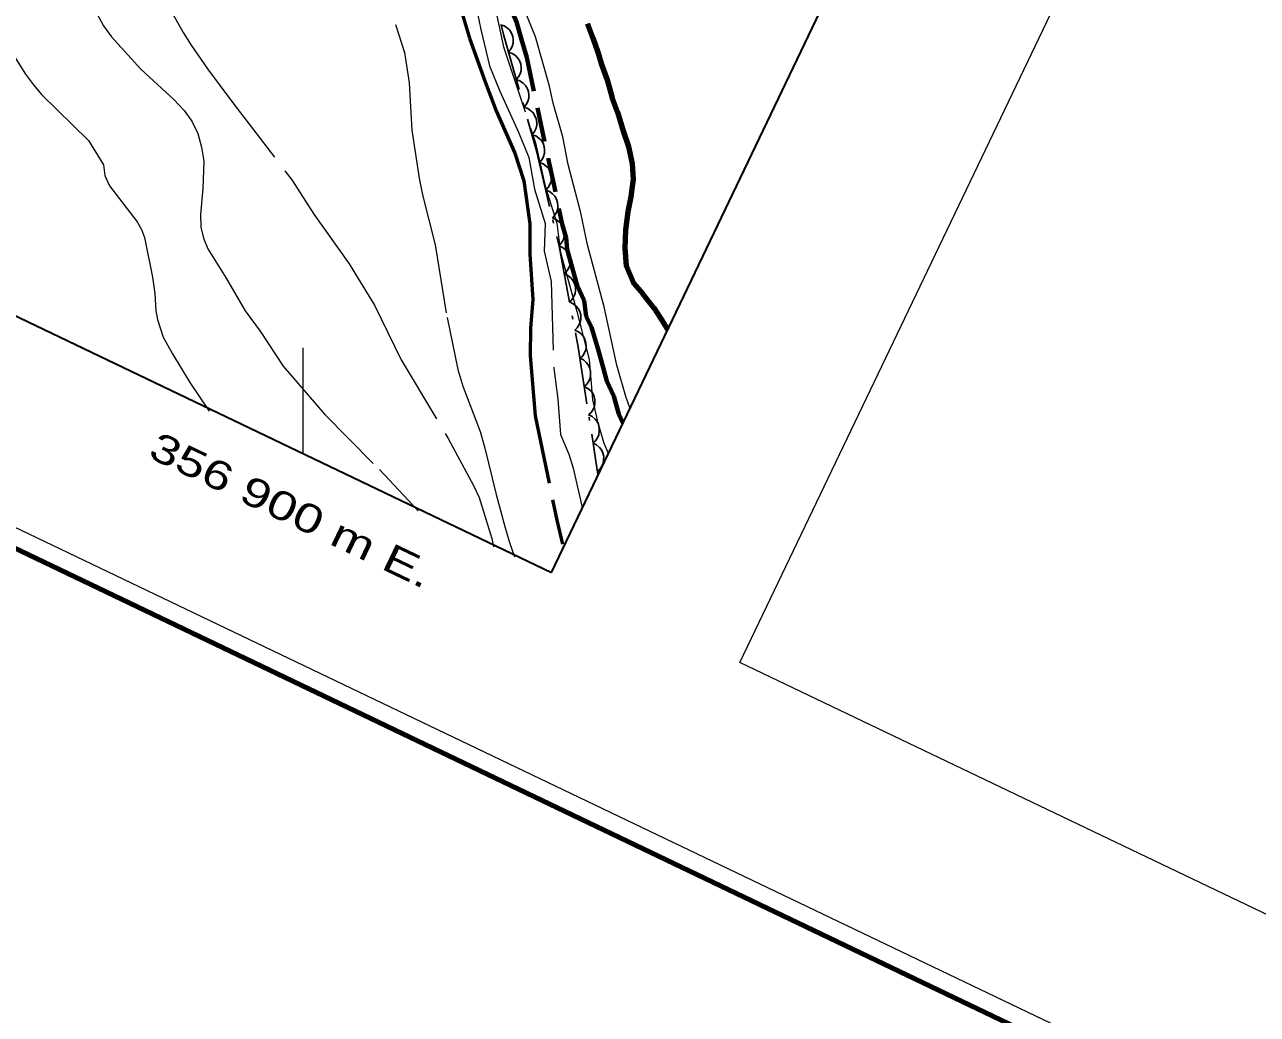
# Model space of a CAD drawing. Extents: x 355726 to 357533, y 5103782 to 5105258.
# Drawn here: x 356885.4 to 356950, y 5103885.3 to 5103937.3 of the extents above; entities that cross this region are included whole.
import ezdxf
from ezdxf.enums import TextEntityAlignment as Align

# ---------------------------------------------------------------- set-up
doc = ezdxf.new("R2010")
doc.units = 0
doc.header["$LTSCALE"] = 0.6
for name, pattern in [('DASH_DOUBLE_DOT', [9.2, 5, -1.2, 0.3, -1.2, 0.3, -1.2]), ('DOT_DASHED', [7.7, 5, -1.2, 0.3, -1.2]), ('LONG_DASHED', [7.5, 6, -1.5]), ('MEDIUM_DASHED', [4.5, 3, -1.5])]:
    doc.linetypes.add(name, pattern=pattern)
for name, color, linetype, lineweight in [('1', 7, 'LONG_DASHED', 53), ('2', 7, 'LONG_DASHED', 13), ('4', 7, 'DASH_DOUBLE_DOT', 53), ('44', 7, 'Continuous', 25), ('60', 7, 'Continuous', 13), ('61', 7, 'Continuous', 13), ('7', 7, 'MEDIUM_DASHED', 70)]:
    doc.layers.add(name, color=color, linetype=linetype, lineweight=lineweight)

msp = doc.modelspace()

# ---------------------------------------------------------------- linework, layer by layer
at = {"layer": '1'}
msp.add_lwpolyline([(356908.03, 5103938.9), (356908.73, 5103936.54), (356909.54, 5103934.25), (356910.12, 5103932.73), (356911.11, 5103930.51), (356911.57, 5103929.07), (356911.89, 5103926.8), (356911.89, 5103925.22), (356912.05, 5103922.84), (356911.93, 5103921.33), (356911.91, 5103919.91), (356912.17, 5103916.74), (356913.3, 5103911.26), (356913.6, 5103910)], dxfattribs=at)
at = {"layer": '2'}
for points in [[(356890.91, 5103993.87), (356897.31, 5103979.51), (356902.18, 5103967.99), (356905.03, 5103961.08), (356905.73, 5103956.92), (356906.05, 5103951.45), (356907.04, 5103946.26), (356907.65, 5103944.38), (356908.61, 5103941.88), (356909.24, 5103940.54), (356910.06, 5103938.2), (356910.5, 5103936.09), (356912.19, 5103931.05), (356912.69, 5103928.78), (356913.31, 5103926.84), (356913.5, 5103925.3), (356914.36, 5103922.21), (356915, 5103919.69), (356915.18, 5103917.57), (356915.43, 5103916.44), (356915.77, 5103915.3), (356916, 5103914.78)], [(356888.55, 5103939.01), (356889.54, 5103937.19), (356889.96, 5103936.61), (356891.49, 5103934.92), (356893.24, 5103933.32), (356893.76, 5103932.76), (356894.17, 5103932.2), (356894.48, 5103931.54), (356894.68, 5103930.83), (356894.79, 5103930.09), (356894.75, 5103928.66), (356894.62, 5103927.3), (356894.64, 5103926.63), (356894.77, 5103926.05), (356895.01, 5103925.49), (356895.97, 5103923.96), (356896.96, 5103922.24), (356897.74, 5103921.18), (356898.96, 5103919.34), (356901.14, 5103916.8), (356904, 5103913.92), (356906.03, 5103911.75)], [(356892.37, 5103939.24), (356893.71, 5103936.84), (356894.13, 5103936.18), (356894.99, 5103934.93), (356896.31, 5103933.16), (356899.4, 5103929.12), (356900.56, 5103927.32), (356902.41, 5103924.71), (356902.86, 5103924), (356903.74, 5103922.55), (356905.15, 5103919.67), (356907.61, 5103915.55), (356908.94, 5103913.09), (356909.23, 5103912.45), (356909.89, 5103910.3), (356909.99, 5103909.86)], [(356908.84, 5103939.29), (356909.32, 5103937), (356909.78, 5103935.09), (356910.32, 5103933.76), (356911.3, 5103931.62), (356911.84, 5103930.28), (356912.13, 5103928.62), (356912.69, 5103926.83), (356912.64, 5103925.38), (356913, 5103923.78), (356913.15, 5103919.24), (356913.35, 5103917.62), (356913.5, 5103915.76), (356913.93, 5103914.72), (356914.17, 5103913.99), (356914.63, 5103911.93)], [(356904.84, 5103937.26), (356905.31, 5103935.79), (356905.56, 5103934.21), (356905.71, 5103931.72), (356906.08, 5103929.2), (356906.26, 5103928.33), (356906.93, 5103925.7), (356907.55, 5103921.9), (356908.11, 5103919.16), (356908.37, 5103918.3), (356909.28, 5103915.92), (356909.52, 5103915.12), (356910.12, 5103912.61), (356910.58, 5103910.93), (356910.82, 5103910.09), (356911.08, 5103909.35)], [(356884.67, 5103935.88), (356885.45, 5103934.66), (356885.87, 5103934.09), (356886.28, 5103933.59), (356888.75, 5103931.18), (356889.53, 5103929.9), (356889.61, 5103929.34), (356889.84, 5103928.8), (356891.29, 5103926.91), (356891.52, 5103926.51)], [(356891.52, 5103926.51), (356891.69, 5103926.09), (356892.11, 5103924.01), (356892.23, 5103923.16), (356892.27, 5103922.25), (356892.36, 5103921.79), (356892.67, 5103920.87), (356893.15, 5103919.99), (356894.06, 5103918.49), (356895.07, 5103916.98)]]:
    msp.add_lwpolyline(points, dxfattribs=at)
at = {"layer": '2', "linetype": 'Continuous'}
msp.add_lwpolyline([(356917.14, 5103917.16), (356916.93, 5103917.76), (356916.46, 5103919.4), (356915.78, 5103922.45), (356914.91, 5103925.7), (356914.56, 5103927.38), (356913.9, 5103929.92), (356913.62, 5103931.37), (356913.11, 5103933.13), (356912.92, 5103934.03), (356912.18, 5103936.61), (356911.1, 5103939.29)], dxfattribs=at)
at = {"layer": '4', "linetype": 'Continuous', "lineweight": 90}
msp.add_lwpolyline([(356914.91, 5103937.31), (356915.19, 5103936.56), (356915.46, 5103935.81), (356915.63, 5103935.22), (356915.94, 5103934.36), (356916.21, 5103933.42), (356916.49, 5103932.67), (356916.76, 5103931.73), (356917.07, 5103930.87), (356917.26, 5103929.97), (356917.3, 5103929.15), (356917.18, 5103928.23), (356917.03, 5103927.43), (356916.91, 5103926.5), (356916.87, 5103925.54), (356916.94, 5103924.61), (356917.33, 5103923.7), (356917.81, 5103923.14), (356918.4, 5103922.41), (356918.87, 5103921.66), (356919.11, 5103921.27)], dxfattribs=at)
at = {"layer": '44', "linetype": 'DOT_DASHED'}
msp.add_lwpolyline([(356894.15, 5103992.27), (356895.69, 5103988.64), (356897.27, 5103984.01), (356898.84, 5103979.38), (356900.18, 5103974.68), (356901.77, 5103968.66), (356903.38, 5103963.02), (356905.19, 5103956.68), (356906.46, 5103952.22), (356907.94, 5103947.06), (356909.33, 5103941.74), (356910.5, 5103936.74), (356912.24, 5103930.64), (356913.42, 5103925.64), (356914.42, 5103920.34), (356915.46, 5103913.67)], dxfattribs=at)
at = {"layer": '44'}
for points in [[(356910.35, 5103937.25), (356910.55, 5103937.19), (356910.72, 5103937.07), (356910.84, 5103936.96), (356910.93, 5103936.81), (356911, 5103936.64), (356911.02, 5103936.45), (356911.02, 5103936.28), (356910.96, 5103936.11), (356910.88, 5103935.95), (356910.76, 5103935.81)], [(356910.76, 5103935.81), (356910.96, 5103935.75), (356911.13, 5103935.63), (356911.25, 5103935.52), (356911.34, 5103935.37), (356911.41, 5103935.19), (356911.43, 5103935), (356911.43, 5103934.84), (356911.38, 5103934.67), (356911.29, 5103934.51), (356911.18, 5103934.37)], [(356911.18, 5103934.37), (356911.37, 5103934.3), (356911.54, 5103934.19), (356911.66, 5103934.07), (356911.75, 5103933.92), (356911.82, 5103933.75), (356911.84, 5103933.56), (356911.84, 5103933.4), (356911.79, 5103933.23), (356911.7, 5103933.06), (356911.59, 5103932.93)], [(356911.59, 5103932.93), (356911.79, 5103932.86), (356911.95, 5103932.74), (356912.07, 5103932.63), (356912.16, 5103932.48), (356912.23, 5103932.31), (356912.25, 5103932.12), (356912.25, 5103931.96), (356912.2, 5103931.79), (356912.11, 5103931.62), (356912, 5103931.48)], [(356912, 5103931.48), (356912.2, 5103931.42), (356912.36, 5103931.3), (356912.49, 5103931.19), (356912.58, 5103931.04), (356912.64, 5103930.87), (356912.66, 5103930.68), (356912.66, 5103930.51), (356912.61, 5103930.34), (356912.53, 5103930.18), (356912.41, 5103930.04)], [(356912.38, 5103930.03), (356912.58, 5103929.96), (356912.74, 5103929.84), (356912.86, 5103929.72), (356912.94, 5103929.56), (356913, 5103929.39), (356913.01, 5103929.2), (356913, 5103929.03), (356912.94, 5103928.87), (356912.85, 5103928.71), (356912.73, 5103928.57)], [(356912.73, 5103928.57), (356912.92, 5103928.5), (356913.08, 5103928.38), (356913.2, 5103928.26), (356913.28, 5103928.1), (356913.34, 5103927.93), (356913.35, 5103927.74), (356913.35, 5103927.57), (356913.29, 5103927.41), (356913.19, 5103927.25), (356913.07, 5103927.11)], [(356913.07, 5103927.11), (356913.27, 5103927.04), (356913.43, 5103926.92), (356913.54, 5103926.8), (356913.63, 5103926.64), (356913.68, 5103926.47), (356913.7, 5103926.28), (356913.69, 5103926.11), (356913.63, 5103925.95), (356913.54, 5103925.79), (356913.42, 5103925.65)], [(356913.42, 5103925.65), (356913.61, 5103925.57), (356913.76, 5103925.44), (356913.87, 5103925.32), (356913.95, 5103925.16), (356914, 5103924.98), (356914, 5103924.79), (356913.99, 5103924.63), (356913.92, 5103924.46), (356913.82, 5103924.31), (356913.7, 5103924.18)], [(356913.7, 5103924.18), (356913.89, 5103924.1), (356914.04, 5103923.97), (356914.15, 5103923.84), (356914.23, 5103923.68), (356914.28, 5103923.51), (356914.28, 5103923.32), (356914.27, 5103923.15), (356914.2, 5103922.99), (356914.1, 5103922.83), (356913.97, 5103922.71)], [(356913.97, 5103922.71), (356914.17, 5103922.62), (356914.32, 5103922.49), (356914.43, 5103922.37), (356914.51, 5103922.21), (356914.56, 5103922.03), (356914.56, 5103921.84), (356914.55, 5103921.68), (356914.48, 5103921.52), (356914.38, 5103921.36), (356914.25, 5103921.23)], [(356914.25, 5103921.23), (356914.44, 5103921.15), (356914.6, 5103921.02), (356914.71, 5103920.9), (356914.78, 5103920.74), (356914.83, 5103920.56), (356914.84, 5103920.37), (356914.82, 5103920.2), (356914.76, 5103920.04), (356914.66, 5103919.89), (356914.53, 5103919.76)], [(356914.51, 5103919.76), (356914.7, 5103919.67), (356914.85, 5103919.53), (356914.96, 5103919.4), (356915.03, 5103919.24), (356915.07, 5103919.06), (356915.07, 5103918.87), (356915.05, 5103918.71), (356914.98, 5103918.55), (356914.87, 5103918.4), (356914.74, 5103918.27)], [(356914.74, 5103918.27), (356914.93, 5103918.18), (356915.08, 5103918.05), (356915.19, 5103917.92), (356915.26, 5103917.76), (356915.3, 5103917.58), (356915.3, 5103917.39), (356915.28, 5103917.23), (356915.21, 5103917.07), (356915.1, 5103916.91), (356914.97, 5103916.79)], [(356914.97, 5103916.79), (356915.16, 5103916.7), (356915.31, 5103916.57), (356915.42, 5103916.44), (356915.49, 5103916.28), (356915.53, 5103916.1), (356915.53, 5103915.91), (356915.51, 5103915.75), (356915.44, 5103915.59), (356915.34, 5103915.43), (356915.2, 5103915.31)], [(356915.2, 5103915.31), (356915.39, 5103915.22), (356915.54, 5103915.08), (356915.65, 5103914.96), (356915.72, 5103914.8), (356915.77, 5103914.62), (356915.76, 5103914.43), (356915.74, 5103914.26), (356915.67, 5103914.1), (356915.57, 5103913.95), (356915.44, 5103913.83)]]:
    msp.add_lwpolyline(points, dxfattribs=at)
at = {"layer": '60', "lineweight": 158}
msp.add_lwpolyline([(355725.74, 5104464.62), (357152.72, 5103781.6), (357532.66, 5104575.38), (356105.68, 5105258.4)], close=True, dxfattribs=at)
at = {"layer": '60'}
for points in [[(355727.1, 5104465.08), (357152.24, 5103782.93), (357531.32, 5104574.91), (356106.18, 5105257.06)], [(357292.88, 5104676.98), (357518.4, 5104569.08), (357148.41, 5103795.87), (356922.91, 5103903.8)]]:
    msp.add_lwpolyline(points, close=True, dxfattribs=at)
at = {"layer": '60', "lineweight": 35}
msp.add_lwpolyline([(355740.43, 5104469.78), (356913.03, 5103908.53), (357283.46, 5104682.46), (356110.86, 5105243.71)], close=True, dxfattribs=at)
at = {"layer": '61'}
msp.add_line((356900, 5103914.77), (356900, 5103920.31), dxfattribs=at)
at = {"layer": '7'}
msp.add_lwpolyline([(356910.84, 5103938.2), (356911.19, 5103937.41), (356911.46, 5103936.47), (356911.73, 5103935.53), (356913.59, 5103926.79), (356913.79, 5103926.08), (356913.84, 5103925.46), (356914.11, 5103924.52), (356914.37, 5103923.58), (356914.73, 5103922.79), (356914.84, 5103921.94), (356915.13, 5103921.38), (356915.26, 5103920.91), (356915.47, 5103920.21), (356915.73, 5103919.27), (356915.93, 5103918.56), (356916.29, 5103917.77), (356916.56, 5103916.83), (356916.76, 5103916.37)], dxfattribs=at)

# ---------------------------------------------------------------- texts
at = {"layer": '61', "width": 1.35}
msp.add_text(' 356 900 m E.', height=1.5, rotation=334.42, dxfattribs=at).set_placement((356898.726, 5103911.281), align=Align.CENTER)

doc.saveas('drawing.dxf')
